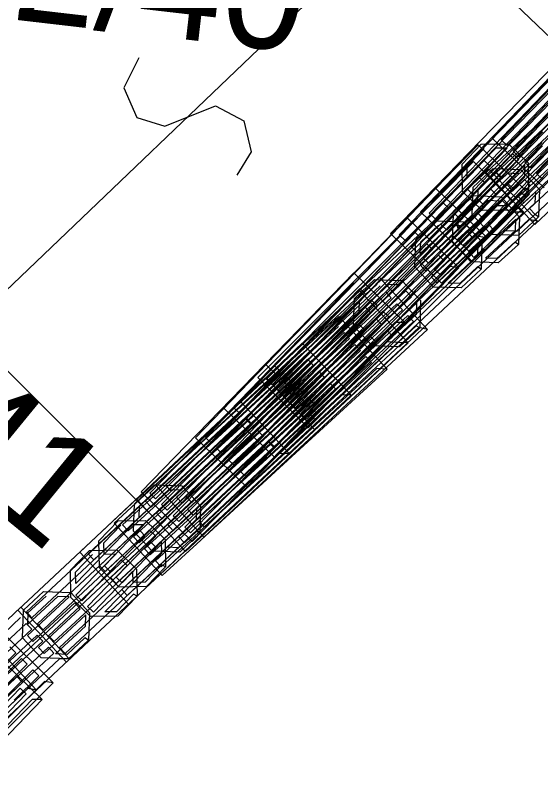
# Model space of a CAD drawing. Extents: x -266179 to -264727, y -1243225 to -1241702.
# Drawn here: x -264966.52 to -264961.36, y -1242642.92 to -1242635.29 of the extents above; entities that cross this region are included whole.
import ezdxf

# ---------------------------------------------------------------- set-up
doc = ezdxf.new("R2010")
doc.units = 0
for name, color, linetype in [('Vrstva 1', 7, 'Continuous'), ('Vrstva 19', 7, 'Continuous'), ('Vrstva 2', 7, 'Continuous'), ('Vrstva 21', 7, 'Continuous')]:
    doc.layers.add(name, color=color, linetype=linetype)

msp = doc.modelspace()

# ---------------------------------------------------------------- linework, layer by layer
at = {"layer": 'Vrstva 1'}
for p, q in [((-264960.85, -1242635.9), (-264962.64, -1242634.19)), ((-264962.64, -1242634.19), (-264960.85, -1242635.9)), ((-264961.13, -1242636.19), (-264965.09, -1242640.29)), ((-264965.09, -1242640.29), (-264967.01, -1242638.37)), ((-264967.01, -1242638.37), (-264965.09, -1242640.29)), ((-264965.09, -1242640.29), (-264965.2, -1242640.4)), ((-264965.2, -1242640.4), (-264966.44, -1242641.56)), ((-264966.44, -1242641.56), (-264966.68, -1242641.78))]:
    msp.add_line(p, q, dxfattribs=at)
at = {"layer": 'Vrstva 19'}
for p, q in [((-264961.13, -1242636.19), (-264965.09, -1242640.29)), ((-264965.09, -1242640.29), (-264965.2, -1242640.4)), ((-264965.2, -1242640.4), (-264966.44, -1242641.56)), ((-264966.44, -1242641.56), (-264966.68, -1242641.78))]:
    msp.add_line(p, q, dxfattribs=at)
for points in [[(-264960.836, -1242636.454), (-264961.716, -1242637.369), (-264962.034, -1242637.701), (-264962.539, -1242637.216), (-264961.659, -1242636.3), (-264960.779, -1242635.384)], [(-264961.281, -1242636.123), (-264962.161, -1242637.039), (-264962.396, -1242637.284), (-264962.454, -1242637.229), (-264961.574, -1242636.313), (-264960.694, -1242635.397)], [(-264960.573, -1242635.401), (-264961.451, -1242636.318), (-264961.687, -1242636.563), (-264961.745, -1242636.508), (-264960.866, -1242635.591)], [(-264960.684, -1242635.434), (-264961.569, -1242636.344), (-264962.454, -1242637.255), (-264962.691, -1242637.499), (-264962.749, -1242637.443), (-264961.863, -1242636.532), (-264960.978, -1242635.622)], [(-264960.569, -1242635.545), (-264961.454, -1242636.456), (-264962.34, -1242637.367), (-264962.577, -1242637.61), (-264962.634, -1242637.554), (-264961.749, -1242636.644), (-264960.863, -1242635.733)], [(-264961.166, -1242636.234), (-264962.045, -1242637.15), (-264962.281, -1242637.395), (-264962.339, -1242637.339), (-264961.459, -1242636.424), (-264960.579, -1242635.508)], [(-264961.126, -1242636.678), (-264962.011, -1242637.588), (-264962.332, -1242637.918), (-264962.834, -1242637.43), (-264961.949, -1242636.519), (-264961.063, -1242635.609)], [(-264961.324, -1242636.98), (-264961.83, -1242636.496), (-264960.951, -1242635.579)], [(-264961.336, -1242636.429), (-264961.571, -1242636.674), (-264961.629, -1242636.619), (-264960.75, -1242635.702)], [(-264960.564, -1242635.793), (-264961.492, -1242636.66), (-264961.74, -1242636.892), (-264961.795, -1242636.833), (-264960.867, -1242635.966)], [(-264961.34, -1242636.568), (-264962.225, -1242637.478), (-264962.462, -1242637.722), (-264962.519, -1242637.666), (-264961.634, -1242636.756), (-264960.749, -1242635.845)], [(-264961.22, -1242636.54), (-264961.456, -1242636.785), (-264961.514, -1242636.73), (-264960.635, -1242635.813)], [(-264960.455, -1242635.91), (-264961.383, -1242636.777), (-264961.631, -1242637.009), (-264961.686, -1242636.95), (-264960.758, -1242636.083)], [(-264961.34, -1242636.896), (-264961.398, -1242636.84), (-264960.519, -1242635.924)], [(-264961.225, -1242636.679), (-264962.11, -1242637.59), (-264962.347, -1242637.833), (-264962.405, -1242637.778), (-264961.519, -1242636.867), (-264960.634, -1242635.957)], [(-264961.08, -1242637.027), (-264961.416, -1242637.342), (-264961.894, -1242636.83), (-264960.966, -1242635.963)], [(-264961.274, -1242636.894), (-264961.522, -1242637.126), (-264961.577, -1242637.067), (-264960.649, -1242636.2)], [(-264961.164, -1242637.01), (-264961.413, -1242637.243), (-264961.467, -1242637.184), (-264960.539, -1242636.317)], [(-264961.05, -1242636.345), (-264961.93, -1242637.26), (-264962.166, -1242637.506), (-264962.223, -1242637.45), (-264961.343, -1242636.534)], [(-264960.935, -1242636.456), (-264961.815, -1242637.371), (-264962.05, -1242637.617), (-264962.108, -1242637.561), (-264961.228, -1242636.645)], [(-264961.469, -1242637.044), (-264962.352, -1242637.957), (-264963.235, -1242638.871), (-264963.554, -1242639.201), (-264964.058, -1242638.715), (-264963.175, -1242637.802), (-264962.292, -1242636.889), (-264961.973, -1242636.558), (-264961.469, -1242637.044), (-264961.568, -1242637.046), (-264962.451, -1242637.959), (-264963.334, -1242638.872), (-264963.57, -1242639.117), (-264963.627, -1242639.061), (-264962.745, -1242638.148), (-264961.862, -1242637.235), (-264961.626, -1242636.99), (-264961.683, -1242636.935), (-264962.566, -1242637.848), (-264963.449, -1242638.761), (-264963.685, -1242639.006), (-264963.742, -1242638.95), (-264962.86, -1242638.037), (-264961.977, -1242637.124), (-264961.741, -1242636.879), (-264961.798, -1242636.824), (-264962.681, -1242637.737), (-264963.564, -1242638.65), (-264963.8, -1242638.894), (-264963.858, -1242638.839), (-264962.975, -1242637.926), (-264962.092, -1242637.012), (-264961.856, -1242636.768), (-264961.913, -1242636.712), (-264962.796, -1242637.626), (-264963.679, -1242638.539), (-264963.915, -1242638.783), (-264963.973, -1242638.728), (-264963.09, -1242637.814), (-264962.207, -1242636.901), (-264961.971, -1242636.657)], [(-264961.476, -1242637.005), (-264961.664, -1242637.199), (-264961.933, -1242637.203), (-264962.126, -1242637.015), (-264962.13, -1242636.746), (-264961.942, -1242636.552), (-264961.674, -1242636.548), (-264961.48, -1242636.736), (-264961.476, -1242637.005), (-264961.512, -1242636.984), (-264961.679, -1242637.156), (-264961.792, -1242637.158), (-264961.513, -1242636.871), (-264961.515, -1242636.758), (-264961.905, -1242637.16), (-264961.962, -1242637.104), (-264961.572, -1242636.702), (-264961.63, -1242636.646), (-264962.02, -1242637.048), (-264962.077, -1242636.993), (-264961.687, -1242636.591), (-264961.8, -1242636.592), (-264962.079, -1242636.879), (-264962.081, -1242636.766), (-264961.914, -1242636.594)], [(-264961.523, -1242637.218), (-264962.421, -1242638.116), (-264963.319, -1242639.014), (-264963.644, -1242639.339), (-264964.139, -1242638.844), (-264963.241, -1242637.946), (-264962.343, -1242637.048), (-264962.018, -1242636.723), (-264961.523, -1242637.218), (-264961.622, -1242637.218), (-264962.52, -1242638.116), (-264963.418, -1242639.014), (-264963.658, -1242639.255), (-264963.715, -1242639.198), (-264962.817, -1242638.3), (-264961.919, -1242637.402), (-264961.679, -1242637.161), (-264961.735, -1242637.105), (-264962.633, -1242638.003), (-264963.531, -1242638.901), (-264963.772, -1242639.141), (-264963.828, -1242639.085), (-264962.93, -1242638.187), (-264962.032, -1242637.289), (-264961.792, -1242637.048), (-264961.848, -1242636.992), (-264962.746, -1242637.89), (-264963.644, -1242638.788), (-264963.885, -1242639.028), (-264963.941, -1242638.972), (-264963.043, -1242638.074), (-264962.145, -1242637.176), (-264961.905, -1242636.935), (-264961.961, -1242636.879), (-264962.859, -1242637.777), (-264963.757, -1242638.675), (-264963.998, -1242638.915), (-264964.054, -1242638.859), (-264963.156, -1242637.961), (-264962.258, -1242637.062), (-264962.018, -1242636.822)], [(-264961.38, -1242637.264), (-264961.577, -1242637.449), (-264961.845, -1242637.44), (-264962.03, -1242637.243), (-264962.021, -1242636.974), (-264961.824, -1242636.79), (-264961.555, -1242636.799), (-264961.371, -1242636.996), (-264961.38, -1242637.264), (-264961.414, -1242637.242), (-264961.589, -1242637.406), (-264961.703, -1242637.402), (-264961.411, -1242637.129), (-264961.407, -1242637.016), (-264961.816, -1242637.398), (-264961.87, -1242637.34), (-264961.461, -1242636.957), (-264961.516, -1242636.899), (-264961.925, -1242637.282), (-264961.98, -1242637.223), (-264961.571, -1242636.841), (-264961.684, -1242636.837), (-264961.976, -1242637.11), (-264961.972, -1242636.997), (-264961.797, -1242636.833)], [(-264961.389, -1242637.308), (-264962.316, -1242638.176), (-264963.243, -1242639.044), (-264963.579, -1242639.358), (-264964.057, -1242638.847), (-264963.13, -1242637.979), (-264962.203, -1242637.111), (-264961.867, -1242636.797), (-264961.389, -1242637.308), (-264961.473, -1242637.291), (-264962.4, -1242638.159), (-264963.327, -1242639.027), (-264963.575, -1242639.259), (-264963.63, -1242639.201), (-264962.703, -1242638.333), (-264961.776, -1242637.465), (-264961.528, -1242637.233), (-264961.582, -1242637.174), (-264962.509, -1242638.042), (-264963.437, -1242638.91), (-264963.685, -1242639.142), (-264963.74, -1242639.084), (-264962.812, -1242638.216), (-264961.885, -1242637.348), (-264961.637, -1242637.116), (-264961.692, -1242637.057), (-264962.619, -1242637.925), (-264963.546, -1242638.793), (-264963.794, -1242639.026), (-264963.849, -1242638.967), (-264962.922, -1242638.099), (-264961.995, -1242637.231), (-264961.746, -1242636.999), (-264961.801, -1242636.941), (-264962.728, -1242637.809), (-264963.655, -1242638.676), (-264963.904, -1242638.909), (-264963.958, -1242638.85), (-264963.031, -1242637.982), (-264962.104, -1242637.115), (-264961.856, -1242636.882)], [(-264961.885, -1242637.472), (-264962.766, -1242638.386), (-264963.648, -1242639.3), (-264963.967, -1242639.632), (-264964.471, -1242639.146), (-264963.59, -1242638.232), (-264962.708, -1242637.317), (-264962.388, -1242636.986), (-264961.885, -1242637.472), (-264961.97, -1242637.46), (-264962.851, -1242638.374), (-264963.733, -1242639.288), (-264963.969, -1242639.533), (-264964.027, -1242639.477), (-264963.145, -1242638.563), (-264962.263, -1242637.649), (-264962.027, -1242637.404), (-264962.085, -1242637.349), (-264962.967, -1242638.263), (-264963.848, -1242639.177), (-264964.084, -1242639.421), (-264964.142, -1242639.366), (-264963.26, -1242638.452), (-264962.379, -1242637.538), (-264962.142, -1242637.293), (-264962.2, -1242637.238), (-264963.082, -1242638.152), (-264963.963, -1242639.066), (-264964.2, -1242639.31), (-264964.257, -1242639.255), (-264963.375, -1242638.341), (-264962.494, -1242637.427), (-264962.258, -1242637.182), (-264962.315, -1242637.127), (-264963.197, -1242638.041), (-264964.079, -1242638.955), (-264964.315, -1242639.199), (-264964.372, -1242639.144), (-264963.491, -1242638.23), (-264962.609, -1242637.316), (-264962.373, -1242637.071)], [(-264961.576, -1242637.536), (-264961.775, -1242637.718), (-264962.044, -1242637.707), (-264962.226, -1242637.508), (-264962.215, -1242637.239), (-264962.016, -1242637.057), (-264961.747, -1242637.068), (-264961.565, -1242637.267), (-264961.576, -1242637.536), (-264961.611, -1242637.513), (-264961.788, -1242637.675), (-264961.901, -1242637.67), (-264961.606, -1242637.4), (-264961.601, -1242637.287), (-264962.014, -1242637.666), (-264962.068, -1242637.607), (-264961.655, -1242637.228), (-264961.709, -1242637.169), (-264962.122, -1242637.548), (-264962.176, -1242637.489), (-264961.763, -1242637.11), (-264961.876, -1242637.105), (-264962.171, -1242637.376), (-264962.166, -1242637.263), (-264961.989, -1242637.1)], [(-264962.162, -1242637.765), (-264963.045, -1242638.678), (-264963.928, -1242639.591), (-264964.247, -1242639.922), (-264964.751, -1242639.436), (-264963.868, -1242638.523), (-264962.985, -1242637.609), (-264962.666, -1242637.279), (-264962.162, -1242637.765), (-264962.247, -1242637.752), (-264963.13, -1242638.666), (-264964.013, -1242639.579), (-264964.249, -1242639.823), (-264964.307, -1242639.768), (-264963.424, -1242638.854), (-264962.541, -1242637.941), (-264962.305, -1242637.697), (-264962.362, -1242637.641), (-264963.245, -1242638.554), (-264964.128, -1242639.468), (-264964.364, -1242639.712), (-264964.422, -1242639.656), (-264963.539, -1242638.743), (-264962.656, -1242637.83), (-264962.42, -1242637.586), (-264962.478, -1242637.53), (-264963.36, -1242638.443), (-264964.243, -1242639.356), (-264964.479, -1242639.601), (-264964.537, -1242639.545), (-264963.654, -1242638.632), (-264962.771, -1242637.719), (-264962.535, -1242637.474), (-264962.593, -1242637.419), (-264963.475, -1242638.332), (-264964.358, -1242639.245), (-264964.594, -1242639.49), (-264964.652, -1242639.434), (-264963.769, -1242638.521), (-264962.886, -1242637.608), (-264962.65, -1242637.363)], [(-264961.944, -1242637.779), (-264962.141, -1242637.964), (-264962.41, -1242637.955), (-264962.594, -1242637.758), (-264962.586, -1242637.489), (-264962.389, -1242637.305), (-264962.12, -1242637.313), (-264961.936, -1242637.51), (-264961.944, -1242637.779), (-264961.979, -1242637.757), (-264962.154, -1242637.921), (-264962.267, -1242637.917), (-264961.975, -1242637.643), (-264961.972, -1242637.53), (-264962.38, -1242637.913), (-264962.435, -1242637.855), (-264962.026, -1242637.472), (-264962.081, -1242637.414), (-264962.49, -1242637.797), (-264962.544, -1242637.738), (-264962.136, -1242637.355), (-264962.249, -1242637.352), (-264962.541, -1242637.625), (-264962.537, -1242637.512), (-264962.362, -1242637.348)], [(-264962.694, -1242638.303), (-264963.578, -1242639.214), (-264964.463, -1242640.126), (-264964.783, -1242640.456), (-264965.286, -1242639.968), (-264964.401, -1242639.057), (-264963.517, -1242638.146), (-264963.196, -1242637.816), (-264962.694, -1242638.303), (-264962.793, -1242638.305), (-264963.677, -1242639.216), (-264964.562, -1242640.127), (-264964.799, -1242640.371), (-264964.856, -1242640.316), (-264963.972, -1242639.404), (-264963.087, -1242638.493), (-264962.85, -1242638.249), (-264962.908, -1242638.193), (-264963.792, -1242639.105), (-264964.677, -1242640.016), (-264964.914, -1242640.26), (-264964.971, -1242640.204), (-264964.086, -1242639.293), (-264963.202, -1242638.381), (-264962.965, -1242638.137), (-264963.023, -1242638.082), (-264963.907, -1242638.993), (-264964.792, -1242639.904), (-264965.028, -1242640.148), (-264965.086, -1242640.093), (-264964.201, -1242639.181), (-264963.317, -1242638.27), (-264963.08, -1242638.026), (-264963.137, -1242637.97), (-264964.022, -1242638.882), (-264964.906, -1242639.793), (-264965.143, -1242640.037), (-264965.201, -1242639.981), (-264964.316, -1242639.07), (-264963.432, -1242638.159), (-264963.195, -1242637.915)], [(-264962.47, -1242638.371), (-264963.4, -1242639.235), (-264964.331, -1242640.099), (-264964.668, -1242640.412), (-264965.144, -1242639.899), (-264964.214, -1242639.035), (-264963.283, -1242638.171), (-264962.946, -1242637.858), (-264962.47, -1242638.371), (-264962.554, -1242638.354), (-264963.485, -1242639.218), (-264964.415, -1242640.082), (-264964.664, -1242640.313), (-264964.719, -1242640.255), (-264963.788, -1242639.391), (-264962.858, -1242638.526), (-264962.608, -1242638.295), (-264962.663, -1242638.236), (-264963.594, -1242639.101), (-264964.524, -1242639.965), (-264964.773, -1242640.196), (-264964.828, -1242640.138), (-264963.897, -1242639.273), (-264962.966, -1242638.409), (-264962.717, -1242638.178), (-264962.772, -1242638.119), (-264963.702, -1242638.983), (-264964.633, -1242639.848), (-264964.882, -1242640.079), (-264964.937, -1242640.02), (-264964.006, -1242639.156), (-264963.075, -1242638.292), (-264962.826, -1242638.061), (-264962.881, -1242638.002), (-264963.811, -1242638.866), (-264964.742, -1242639.73), (-264964.991, -1242639.962), (-264965.045, -1242639.903), (-264964.115, -1242639.039), (-264963.184, -1242638.175), (-264962.935, -1242637.943)], [(-264962.547, -1242638.357), (-264962.745, -1242638.542), (-264963.013, -1242638.532), (-264963.197, -1242638.335), (-264963.188, -1242638.067), (-264962.991, -1242637.882), (-264962.722, -1242637.891), (-264962.538, -1242638.089), (-264962.547, -1242638.357), (-264962.582, -1242638.335), (-264962.757, -1242638.499), (-264962.87, -1242638.495), (-264962.578, -1242638.222), (-264962.574, -1242638.109), (-264962.983, -1242638.491), (-264963.038, -1242638.433), (-264962.629, -1242638.05), (-264962.683, -1242637.992), (-264963.093, -1242638.374), (-264963.147, -1242638.316), (-264962.738, -1242637.933), (-264962.851, -1242637.929), (-264963.143, -1242638.203), (-264963.14, -1242638.089), (-264962.964, -1242637.926)], [(-264962.659, -1242638.503), (-264963.586, -1242639.371), (-264964.513, -1242640.238), (-264964.849, -1242640.553), (-264965.327, -1242640.042), (-264964.4, -1242639.174), (-264963.473, -1242638.306), (-264963.137, -1242637.992), (-264962.659, -1242638.503), (-264962.758, -1242638.499), (-264963.685, -1242639.367), (-264964.612, -1242640.235), (-264964.86, -1242640.468), (-264964.915, -1242640.409), (-264963.988, -1242639.541), (-264963.06, -1242638.673), (-264962.812, -1242638.441), (-264962.867, -1242638.383), (-264963.794, -1242639.25), (-264964.721, -1242640.118), (-264964.969, -1242640.351), (-264965.024, -1242640.292), (-264964.097, -1242639.424), (-264963.17, -1242638.556), (-264962.922, -1242638.324), (-264962.976, -1242638.266), (-264963.903, -1242639.134), (-264964.831, -1242640.002), (-264965.079, -1242640.234), (-264965.133, -1242640.176), (-264964.206, -1242639.308), (-264963.279, -1242638.44), (-264963.031, -1242638.207), (-264963.086, -1242638.149), (-264964.013, -1242639.017), (-264964.94, -1242639.885), (-264965.188, -1242640.117), (-264965.243, -1242640.059), (-264964.316, -1242639.191), (-264963.388, -1242638.323), (-264963.14, -1242638.091)], [(-264962.868, -1242638.761), (-264963.803, -1242639.62), (-264964.739, -1242640.478), (-264965.078, -1242640.789), (-264965.551, -1242640.274), (-264964.616, -1242639.415), (-264963.68, -1242638.556), (-264963.341, -1242638.245), (-264962.868, -1242638.761), (-264962.967, -1242638.757), (-264963.902, -1242639.616), (-264964.838, -1242640.474), (-264965.089, -1242640.704), (-264965.143, -1242640.645), (-264964.207, -1242639.786), (-264963.271, -1242638.928), (-264963.021, -1242638.698), (-264963.075, -1242638.639), (-264964.011, -1242639.498), (-264964.946, -1242640.356), (-264965.197, -1242640.586), (-264965.251, -1242640.527), (-264964.315, -1242639.669), (-264963.379, -1242638.81), (-264963.129, -1242638.58), (-264963.183, -1242638.521), (-264964.119, -1242639.38), (-264965.054, -1242640.238), (-264965.305, -1242640.468), (-264965.359, -1242640.409), (-264964.423, -1242639.551), (-264963.488, -1242638.692), (-264963.237, -1242638.462), (-264963.291, -1242638.403), (-264964.227, -1242639.262), (-264965.163, -1242640.12), (-264965.413, -1242640.35), (-264965.467, -1242640.291), (-264964.531, -1242639.433), (-264963.596, -1242638.574), (-264963.345, -1242638.344)], [(-264963.222, -1242639.018), (-264964.148, -1242639.887), (-264965.075, -1242640.756), (-264965.41, -1242641.071), (-264965.889, -1242640.56), (-264964.963, -1242639.691), (-264964.036, -1242638.823), (-264963.701, -1242638.508), (-264963.222, -1242639.018), (-264963.321, -1242639.015), (-264964.247, -1242639.884), (-264965.174, -1242640.753), (-264965.422, -1242640.986), (-264965.476, -1242640.927), (-264964.55, -1242640.058), (-264963.624, -1242639.19), (-264963.376, -1242638.957), (-264963.43, -1242638.899), (-264964.357, -1242639.767), (-264965.283, -1242640.636), (-264965.531, -1242640.869), (-264965.586, -1242640.811), (-264964.659, -1242639.942), (-264963.733, -1242639.073), (-264963.485, -1242638.84), (-264963.54, -1242638.782), (-264964.466, -1242639.651), (-264965.392, -1242640.52), (-264965.64, -1242640.752), (-264965.695, -1242640.694), (-264964.769, -1242639.825), (-264963.843, -1242638.956), (-264963.595, -1242638.724), (-264963.649, -1242638.665), (-264964.576, -1242639.534), (-264965.502, -1242640.403), (-264965.75, -1242640.635), (-264965.805, -1242640.577), (-264964.878, -1242639.708), (-264963.952, -1242638.839), (-264963.704, -1242638.607)], [(-264963.827, -1242639.594), (-264964.756, -1242640.461), (-264965.684, -1242641.328), (-264966.02, -1242641.642), (-264966.498, -1242641.131), (-264965.57, -1242640.264), (-264964.642, -1242639.397), (-264964.305, -1242639.083), (-264963.827, -1242639.594), (-264963.926, -1242639.591), (-264964.854, -1242640.458), (-264965.782, -1242641.325), (-264966.031, -1242641.557), (-264966.086, -1242641.499), (-264965.158, -1242640.632), (-264964.229, -1242639.765), (-264963.981, -1242639.532), (-264964.036, -1242639.474), (-264964.964, -1242640.341), (-264965.892, -1242641.208), (-264966.14, -1242641.44), (-264966.195, -1242641.382), (-264965.267, -1242640.515), (-264964.339, -1242639.648), (-264964.09, -1242639.416), (-264964.145, -1242639.357), (-264965.073, -1242640.224), (-264966.001, -1242641.091), (-264966.249, -1242641.323), (-264966.304, -1242641.265), (-264965.376, -1242640.398), (-264964.448, -1242639.531), (-264964.2, -1242639.299), (-264964.254, -1242639.24), (-264965.182, -1242640.107), (-264966.11, -1242640.974), (-264966.359, -1242641.206), (-264966.413, -1242641.148), (-264965.485, -1242640.281), (-264964.557, -1242639.414), (-264964.309, -1242639.182)], [(-264964.709, -1242640.375), (-264964.906, -1242640.56), (-264965.175, -1242640.551), (-264965.359, -1242640.354), (-264965.35, -1242640.085), (-264965.153, -1242639.9), (-264964.885, -1242639.909), (-264964.7, -1242640.106), (-264964.709, -1242640.375), (-264964.744, -1242640.353), (-264964.919, -1242640.517), (-264965.032, -1242640.513), (-264964.74, -1242640.24), (-264964.736, -1242640.126), (-264965.145, -1242640.509), (-264965.2, -1242640.451), (-264964.791, -1242640.068), (-264964.845, -1242640.01), (-264965.254, -1242640.392), (-264965.309, -1242640.334), (-264964.9, -1242639.951), (-264965.013, -1242639.948), (-264965.305, -1242640.221), (-264965.301, -1242640.108), (-264965.126, -1242639.944)], [(-264965.044, -1242640.705), (-264965.232, -1242640.899), (-264965.5, -1242640.904), (-264965.695, -1242640.716), (-264965.7, -1242640.448), (-264965.512, -1242640.253), (-264965.243, -1242640.249), (-264965.049, -1242640.436), (-264965.044, -1242640.705), (-264965.08, -1242640.684), (-264965.247, -1242640.857), (-264965.36, -1242640.859), (-264965.082, -1242640.571), (-264965.084, -1242640.458), (-264965.473, -1242640.861), (-264965.53, -1242640.805), (-264965.142, -1242640.402), (-264965.199, -1242640.347), (-264965.588, -1242640.75), (-264965.646, -1242640.694), (-264965.257, -1242640.291), (-264965.37, -1242640.293), (-264965.648, -1242640.581), (-264965.65, -1242640.468), (-264965.483, -1242640.295)], [(-264965.325, -1242640.994), (-264965.513, -1242641.188), (-264965.782, -1242641.193), (-264965.976, -1242641.005), (-264965.98, -1242640.737), (-264965.793, -1242640.543), (-264965.524, -1242640.538), (-264965.33, -1242640.726), (-264965.325, -1242640.994), (-264965.361, -1242640.974), (-264965.528, -1242641.146), (-264965.641, -1242641.148), (-264965.363, -1242640.861), (-264965.365, -1242640.747), (-264965.754, -1242641.15), (-264965.812, -1242641.094), (-264965.422, -1242640.692), (-264965.48, -1242640.636), (-264965.869, -1242641.039), (-264965.927, -1242640.983), (-264965.537, -1242640.581), (-264965.65, -1242640.583), (-264965.928, -1242640.87), (-264965.93, -1242640.757), (-264965.764, -1242640.584)], [(-264965.802, -1242641.425), (-264966, -1242641.608), (-264966.269, -1242641.599), (-264966.452, -1242641.401), (-264966.442, -1242641.132), (-264966.245, -1242640.948), (-264965.976, -1242640.958), (-264965.792, -1242641.156), (-264965.802, -1242641.425), (-264965.837, -1242641.402), (-264966.013, -1242641.566), (-264966.126, -1242641.561), (-264965.833, -1242641.289), (-264965.828, -1242641.176), (-264966.239, -1242641.557), (-264966.293, -1242641.499), (-264965.883, -1242641.117), (-264965.937, -1242641.059), (-264966.348, -1242641.44), (-264966.402, -1242641.381), (-264965.992, -1242641), (-264966.105, -1242640.996), (-264966.398, -1242641.268), (-264966.394, -1242641.155), (-264966.218, -1242640.992)], [(-264966.802, -1242641.417), (-264966.466, -1242641.102), (-264965.988, -1242641.613), (-264966.087, -1242641.61), (-264967.014, -1242642.478)], [(-264966.718, -1242641.434), (-264966.47, -1242641.201)], [(-264966.608, -1242641.55), (-264966.36, -1242641.318), (-264966.415, -1242641.26), (-264967.342, -1242642.128)], [(-264966.646, -1242641.351), (-264966.151, -1242641.846), (-264966.236, -1242641.831), (-264967.134, -1242642.729)], [(-264967.426, -1242642.535), (-264966.499, -1242641.667), (-264966.251, -1242641.435), (-264966.306, -1242641.376), (-264967.233, -1242642.244)], [(-264966.791, -1242641.407), (-264966.313, -1242641.918), (-264966.397, -1242641.901), (-264967.324, -1242642.769)], [(-264967.317, -1242642.652), (-264966.39, -1242641.784), (-264966.142, -1242641.552), (-264966.196, -1242641.493), (-264967.123, -1242642.361)], [(-264966.762, -1242641.521), (-264966.258, -1242642.007), (-264966.357, -1242642.008), (-264967.239, -1242642.922)], [(-264966.759, -1242641.789), (-264966.518, -1242641.549), (-264966.575, -1242641.492)], [(-264966.646, -1242641.902), (-264966.405, -1242641.662), (-264966.462, -1242641.605), (-264967.36, -1242642.503)], [(-264965.988, -1242641.613), (-264966.915, -1242642.481)], [(-264966.533, -1242642.015), (-264966.292, -1242641.775), (-264966.349, -1242641.718), (-264967.247, -1242642.616)], [(-264966.7, -1242642.075), (-264966.452, -1242641.843), (-264966.507, -1242641.784), (-264967.434, -1242642.652)], [(-264966.651, -1242642.198), (-264966.415, -1242641.953), (-264966.473, -1242641.897), (-264967.354, -1242642.811)], [(-264966.151, -1242641.846), (-264967.049, -1242642.744)], [(-264966.313, -1242641.918), (-264967.24, -1242642.786)], [(-264966.258, -1242642.007), (-264967.14, -1242642.921)]]:
    msp.add_lwpolyline(points, dxfattribs=at)
at = {"layer": 'Vrstva 2'}
msp.add_line((-264967.01, -1242638.37), (-264962.64, -1242634.19), dxfattribs=at)
msp.add_lwpolyline([(-264965.307, -1242635.703), (-264965.455, -1242635.997), (-264965.327, -1242636.29), (-264965.053, -1242636.374), (-264964.554, -1242636.173), (-264964.274, -1242636.321), (-264964.203, -1242636.626), (-264964.343, -1242636.857)], dxfattribs=at)
at = {"layer": 'Vrstva 21'}
for p, q in [((-264961.13, -1242636.19), (-264965.09, -1242640.29)), ((-264965.09, -1242640.29), (-264965.2, -1242640.4)), ((-264965.2, -1242640.4), (-264966.44, -1242641.56)), ((-264966.44, -1242641.56), (-264966.68, -1242641.78))]:
    msp.add_line(p, q, dxfattribs=at)

# ---------------------------------------------------------------- texts
at = {"layer": 'Vrstva 1'}
for s, rotation, p in [('3912/40', 353.40037, (-264969.008, -1242635.041)), ('3912/41', 320.68448, (-264970.318, -1242637.204))]:
    msp.add_text(s, height=1.1, rotation=rotation, dxfattribs=at).set_placement(p)

doc.saveas('drawing.dxf')
